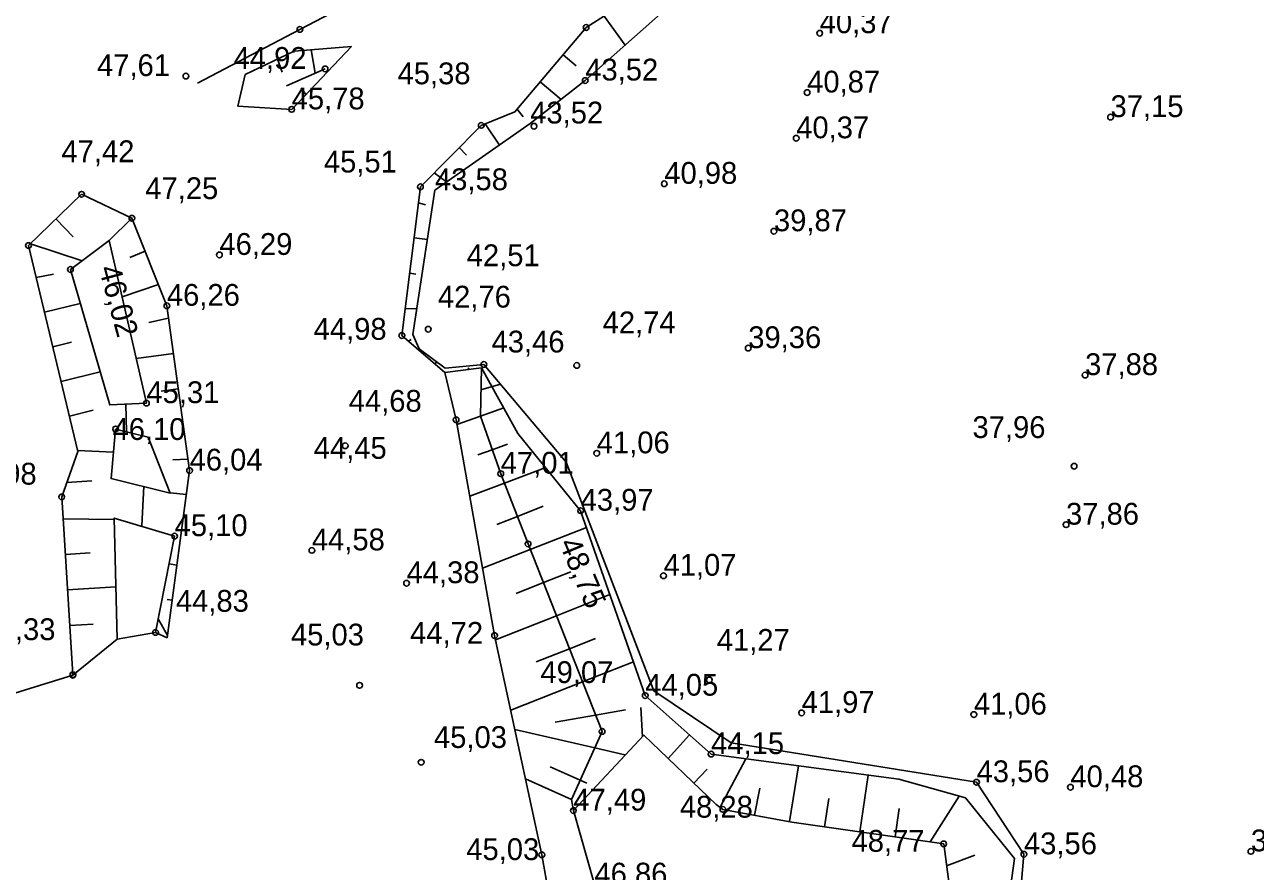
# Model space of a CAD drawing. Extents: x 700746 to 706058, y 6570320 to 6580460.
# Drawn here: x 702901 to 703039.3, y 6575994.8 to 6576090 of the extents above; entities that cross this region are included whole.
import ezdxf

# ---------------------------------------------------------------- set-up
doc = ezdxf.new("R2010")
doc.units = 0
for name, color, linetype in [('KORGUS-EH2000', 7, 'Continuous'), ('RELJEEF', 7, 'Continuous'), ('VEEKOGU', 7, 'Continuous')]:
    doc.layers.add(name, color=color, linetype=linetype)

msp = doc.modelspace()

# ---------------------------------------------------------------- linework, layer by layer
at = {"layer": 'KORGUS-EH2000'}
for centre in [(702931.98, 6576089.45), (702964.13, 6576089.67), (702990.38, 6576089.03), (702934.8, 6576085.02), (702919.16, 6576084.21), (702964.04, 6576083.71), (702988.97, 6576082.36), (702931.05, 6576080.47), (703023.06, 6576079.6), (702952.35, 6576078.67), (702958.28, 6576078.57), (702987.74, 6576077.22), (702972.92, 6576072.1), (702907.45, 6576070.92), (702945.52, 6576071.77), (702913.1, 6576068.23), (702985.24, 6576066.77), (702901.48, 6576065.16), (702922.93, 6576064.11), (702906.19, 6576062.47), (702917.03, 6576058.39), (702946.4, 6576055.76), (702943.44, 6576055.04), (702982.35, 6576053.63), (702952.65, 6576051.79), (702963.08, 6576051.69), (703020.2, 6576050.6), (702914.73, 6576047.45), (702949.53, 6576045.58), (702911.27, 6576044.54), (702937.07, 6576042.66), (702965.33, 6576041.81), (703018.97, 6576040.36), (702919.58, 6576039.87), (702954.54, 6576039.52), (702905.21, 6576036.91), (702963.52, 6576035.36), (703018.06, 6576033.79), (702917.9, 6576032.5), (702933.32, 6576030.9), (702957.61, 6576031.62), (702972.83, 6576028.05), (702943.96, 6576027.21), (702915.76, 6576021.68), (702953.85, 6576021.32), (702906.47, 6576016.93), (702906.47, 6576016.87), (702938.68, 6576015.73), (702977.98, 6576016.34), (702970.78, 6576014.57), (702988.35, 6576012.63), (703007.7, 6576012.44), (702965.93, 6576010.55), (702945.6, 6576007.08), (702978.18, 6576008), (703008.01, 6576004.84), (703018.55, 6576004.28), (702962.7, 6576001.65), (702979.51, 6576001.79), (703004.31, 6575997.91), (702959.16, 6575996.69), (703013.33, 6575996.74), (703038.83, 6575997.07)]:
    msp.add_circle(centre, 0.32, dxfattribs=at)
at = {"layer": 'RELJEEF'}
for p, q in [((702966.16, 6576090.95), (702968.52, 6576087.7)), ((702929.99, 6576084.64), (702929.44, 6576086.12)), ((702933.23, 6576087.17), (702933.69, 6576084.54)), ((702963.03, 6576085.37), (702961.55, 6576086.61)), ((702958.98, 6576083.55), (702961.32, 6576081.59)), ((702932.1, 6576082.87), (702932.63, 6576082.13)), ((702957.05, 6576079.64), (702956.4, 6576080.49)), ((702952.8, 6576078.85), (702954.39, 6576076.45)), ((702950.71, 6576075.31), (702949.88, 6576076.18)), ((702947.07, 6576073.33), (702948.47, 6576072.3)), ((702946.08, 6576069.74), (702945.3, 6576069.98)), ((702906.5, 6576066.14), (702904.57, 6576068.14)), ((702913.1, 6576068.23), (702910.55, 6576065.71)), ((702901.69, 6576065.37), (702907.51, 6576063.45)), ((702944.81, 6576066.01), (702946.3, 6576065.83)), ((702912.86, 6576063.83), (702914.59, 6576064.52)), ((702904.28, 6576061.96), (702902.34, 6576061.56)), ((702945, 6576061.96), (702944.31, 6576062.04)), ((702916.07, 6576060.8), (702912, 6576059.38)), ((702903.27, 6576057.67), (702907.3, 6576058.64)), ((702914.99, 6576056.51), (702917.22, 6576057)), ((702943.82, 6576058.07), (702945.1, 6576058.05)), ((702906.31, 6576054.29), (702904.2, 6576053.78)), ((702944.49, 6576054.6), (702944.16, 6576054.42)), ((702917.76, 6576053.04), (702913.58, 6576052.46)), ((702947.19, 6576051.82), (702947.32, 6576052.1)), ((702950.97, 6576051.43), (702950.83, 6576051.22)), ((702905.14, 6576049.89), (702909.53, 6576050.95)), ((702916.39, 6576048.81), (702918.31, 6576049.07)), ((702952.32, 6576048.96), (702954.51, 6576049.59)), ((702912.41, 6576047.32), (702912.48, 6576044.23)), ((702908.73, 6576046.64), (702906.07, 6576046)), ((702952.25, 6576045.98), (702949.62, 6576045.05)), ((702952.25, 6576045.98), (702954.88, 6576046.91)), ((702907, 6576042.11), (702911.03, 6576041.92)), ((702951.96, 6576041.63), (702953.59, 6576042.21)), ((702955.29, 6576042.82), (702953.59, 6576042.21)), ((702917.68, 6576041.07), (702919.4, 6576041.15)), ((702954.96, 6576038.45), (702959.6, 6576040.2)), ((702908.58, 6576038.72), (702905.78, 6576038.54)), ((702914.23, 6576033.7), (702914.44, 6576038.06)), ((702954.96, 6576038.45), (702951.06, 6576036.98)), ((702919.22, 6576037.18), (702917.4, 6576037.35)), ((702959.3, 6576035.85), (702956.41, 6576034.72)), ((702905.36, 6576034.43), (702911.13, 6576034.36)), ((702954.09, 6576033.82), (702956.41, 6576034.72)), ((702957.86, 6576031), (702964.17, 6576033.47)), ((702957.86, 6576031), (702952.5, 6576028.89)), ((702908.41, 6576030.62), (702905.62, 6576030.44)), ((702918.16, 6576029.25), (702917.28, 6576029.37)), ((702962.41, 6576028.49), (702959.33, 6576027.28)), ((702905.87, 6576026.45), (702911.31, 6576026.79)), ((702956.27, 6576026.07), (702959.33, 6576027.28)), ((702917.07, 6576025.36), (702917.63, 6576025.29)), ((702960.8, 6576023.56), (702966.81, 6576025.93)), ((702908.76, 6576022.62), (702906.12, 6576022.45)), ((702917.1, 6576021.32), (702916.06, 6576023.19)), ((702960.8, 6576023.56), (702953.95, 6576020.85)), ((702915.76, 6576021.68), (702915.76, 6576021.68)), ((702965.2, 6576020.99), (702962.27, 6576019.83)), ((702958.53, 6576018.36), (702962.27, 6576019.83)), ((702963.73, 6576016.11), (702969.45, 6576018.37)), ((702963.73, 6576016.11), (702955.66, 6576012.93)), ((702968.55, 6576012.98), (702965.2, 6576012.39)), ((702970.28, 6576013.24), (702970.47, 6576009.94)), ((702960.66, 6576011.59), (702965.2, 6576012.39)), ((702965.1, 6576008.71), (702956.13, 6576010.75)), ((702973.36, 6576007.5), (702975.74, 6576010.16)), ((702965.1, 6576008.71), (702968.5, 6576007.93)), ((702979.18, 6576002.03), (702982.07, 6576007.48)), ((702960.09, 6576006.57), (702963.47, 6576005.06)), ((702977.72, 6576006.3), (702976.25, 6576004.74)), ((702986.98, 6576000.41), (702988.01, 6576006.68)), ((702962.51, 6576002.91), (702957.32, 6576005.23)), ((702964.2, 6576004.73), (702963.47, 6576005.06)), ((702994.89, 6575999.26), (702995.81, 6576005.64)), ((702983.67, 6576004.16), (702983.04, 6576001.13)), ((703002.81, 6575998.13), (703006.04, 6576003.28)), ((702962.51, 6576002.91), (702962.7, 6576001.65)), ((702991.39, 6576003), (702990.93, 6575999.83)), ((702999.31, 6576001.87), (702998.85, 6575998.69)), ((703007.81, 6575996.65), (703004.63, 6575995.44))]:
    msp.add_line(p, q, dxfattribs=at)
for points in [[(702947.34, 6576150.87), (702944.85, 6576122.55), (702944.39, 6576098.93), (702939.95, 6576093.65), (702931.98, 6576089.45), (702920.48, 6576083.42)], [(702972.75, 6576113.03), (702971.11, 6576106.56), (702968.98, 6576092.73), (702964.13, 6576089.67)], [(702964.13, 6576089.67), (702956.14, 6576080.18), (702952.35, 6576078.67), (702945.52, 6576071.77), (702943.44, 6576055.04), (702948.27, 6576050.9), (702952.37, 6576051.41), (702952.25, 6576045.98)], [(702925.83, 6576084.4), (702931.32, 6576087.02), (702937.77, 6576087.52), (702931.05, 6576080.47), (702925.01, 6576080.83), (702925.83, 6576084.4)], [(702930.47, 6576083.12), (702934.8, 6576085.02)], [(702907.45, 6576070.92), (702901.48, 6576065.16), (702907.02, 6576042.03), (702905.21, 6576036.91), (702906.47, 6576016.93)], [(702907.45, 6576070.92), (702913.1, 6576068.23), (702917.03, 6576058.39), (702919.58, 6576039.87), (702917.06, 6576021.08), (702915.76, 6576021.68)], [(702914.73, 6576047.45), (702910.61, 6576047.24), (702906.19, 6576062.47), (702910.55, 6576065.71), (702914.73, 6576047.45)], [(702952.37, 6576051.41), (702956.48, 6576044.05), (702963.52, 6576035.36), (702970.78, 6576014.57), (702978.18, 6576008), (702999.29, 6576005.18), (703006.78, 6576003.08), (703012.26, 6575996.27), (703010.62, 6575984.33), (703011.59, 6575978.72), (703001.31, 6575975.54)], [(702962.51, 6575901.07), (702964.11, 6575920.96), (702965.37, 6575944.71), (702962.74, 6575976.37), (702959.16, 6575996.69), (702953.85, 6576021.32), (702949.53, 6576045.58), (702948.27, 6576050.9)], [(702952.25, 6576045.98), (702954.54, 6576039.52), (702957.61, 6576031.62), (702965.93, 6576010.55), (702962.51, 6576002.91)], [(702915.76, 6576021.68), (702911.45, 6576020.91), (702911.12, 6576034.52), (702917.9, 6576032.5), (702915.76, 6576021.68)], [(702911.45, 6576020.91), (702906.47, 6576016.87), (702895.66, 6576013.53), (702883.79, 6576005.55), (702873.49, 6575995.06), (702866.17, 6575983.3), (702857.8, 6575962.55), (702855.56, 6575952.81), (702855.7, 6575940.26), (702855.41, 6575924.42), (702855.51, 6575912.64), (702857.68, 6575905.14), (702864.27, 6575895.42)], [(702965.07, 6575993.34), (702962.7, 6576001.65), (702970.63, 6576010.11), (702978.76, 6576002.33), (702979.51, 6576001.79), (702987.25, 6576000.35), (703004.31, 6575997.91), (703005.51, 6575988.76), (703006.08, 6575980.55)]]:
    msp.add_lwpolyline(points, dxfattribs=at)
msp.add_lwpolyline([(702911.27, 6576044.54), (702910.76, 6576038.97), (702917.4, 6576037.34), (702914.93, 6576043.62)], close=True, dxfattribs=at)
at = {"layer": 'VEEKOGU'}
msp.add_lwpolyline([(702972.83, 6576091.52), (702964.04, 6576083.71), (702957.85, 6576078.88), (702947.15, 6576071.38), (702944.65, 6576055.17), (702945.36, 6576053.57), (702948.3, 6576051.37), (702952.65, 6576051.79), (702961.9, 6576040.83), (702971.74, 6576015.1), (702980.43, 6576009.26), (703008.01, 6576004.84), (703013.33, 6575996.74), (703011.8, 6575978.7)], dxfattribs=at)
msp.add_lwpolyline([(702972.83, 6576091.52), (702964.04, 6576083.71), (702957.85, 6576078.88), (702947.15, 6576071.38), (702944.65, 6576055.17), (702945.36, 6576053.57), (702948.3, 6576051.37), (702952.65, 6576051.79), (702961.9, 6576040.83), (702971.74, 6576015.1), (702980.43, 6576009.26), (703008.01, 6576004.84), (703013.33, 6575996.74), (703011.8, 6575978.7)], dxfattribs=at)

# ---------------------------------------------------------------- texts
at = {"layer": 'KORGUS-EH2000'}
for s, p in [('40,37 ', (702990.38, 6576089.03)), ('44,92 ', (702924.52, 6576085.02)), ('47,61 ', (702909.18, 6576084.21)), ('43,52 ', (702964.04, 6576083.71)), ('45,38 ', (702942.95, 6576083.29)), ('40,87 ', (702988.97, 6576082.36)), ('45,78 ', (702931.05, 6576080.47)), ('37,15 ', (703023.06, 6576079.6)), ('43,52 ', (702957.85, 6576078.88)), ('40,37 ', (702987.74, 6576077.22)), ('47,42 ', (702905.18, 6576074.53)), ('45,51 ', (702934.67, 6576073.37)), ('43,58 ', (702947.15, 6576071.38)), ('40,98 ', (702972.92, 6576072.1)), ('47,25 ', (702914.6, 6576070.38)), ('39,87 ', (702985.24, 6576066.77)), ('46,29 ', (702922.93, 6576064.11)), ('42,51 ', (702950.72, 6576062.84)), ('46,26 ', (702917.03, 6576058.39)), ('42,76 ', (702947.48, 6576058.19)), ('44,98 ', (702933.52, 6576054.57)), ('42,74 ', (702965.99, 6576055.3)), ('43,46 ', (702953.51, 6576053.14)), ('39,36 ', (702982.35, 6576053.63)), ('37,88 ', (703020.2, 6576050.6)), ('45,31 ', (702914.73, 6576047.45)), ('44,68 ', (702937.46, 6576046.48)), ('37,96 ', (703007.55, 6576043.53)), ('46,10 ', (702910.92, 6576043.31)), ('44,45 ', (702933.53, 6576041.19)), ('41,06 ', (702965.33, 6576041.81)), ('46,04 ', (702919.58, 6576039.87)), ('47,01 ', (702954.54, 6576039.52)), ('48,98 ', (702894.2, 6576038.29)), ('43,97 ', (702963.52, 6576035.36)), ('37,86 ', (703018.06, 6576033.79)), ('45,10 ', (702917.9, 6576032.5)), ('44,58 ', (702933.32, 6576030.9)), ('44,38 ', (702943.96, 6576027.21)), ('41,07 ', (702972.83, 6576028.05)), ('44,83 ', (702918.04, 6576024)), ('48,33 ', (702896.31, 6576020.81)), ('45,03 ', (702930.97, 6576020.21)), ('44,72 ', (702944.36, 6576020.4)), ('41,27 ', (702978.82, 6576019.61)), ('49,07 ', (702959, 6576015.99)), ('44,05 ', (702970.78, 6576014.57)), ('41,97 ', (702988.35, 6576012.63)), ('41,06 ', (703007.7, 6576012.44)), ('45,03 ', (702947.04, 6576008.69)), ('44,15 ', (702978.18, 6576008)), ('43,56 ', (703008.01, 6576004.84)), ('40,48 ', (703018.55, 6576004.28)), ('47,49 ', (702962.7, 6576001.65)), ('48,28 ', (702974.67, 6576000.86)), ('48,77 ', (702993.96, 6575997.02)), ('43,56 ', (703013.33, 6575996.74)), ('39,48 ', (703038.83, 6575997.07)), ('45,03 ', (702950.67, 6575996.09)), ('46,86 ', (702965.07, 6575993.34))]:
    msp.add_text(s, height=2.45, dxfattribs=at).set_placement(p)
for s, rotation, p in [('46,02 ', 285.0598, (702909.37, 6576062.6)), ('48,75 ', 292.7237, (702961.06, 6576031.71))]:
    msp.add_text(s, height=2.45, rotation=rotation, dxfattribs=at).set_placement(p)

doc.saveas('drawing.dxf')
